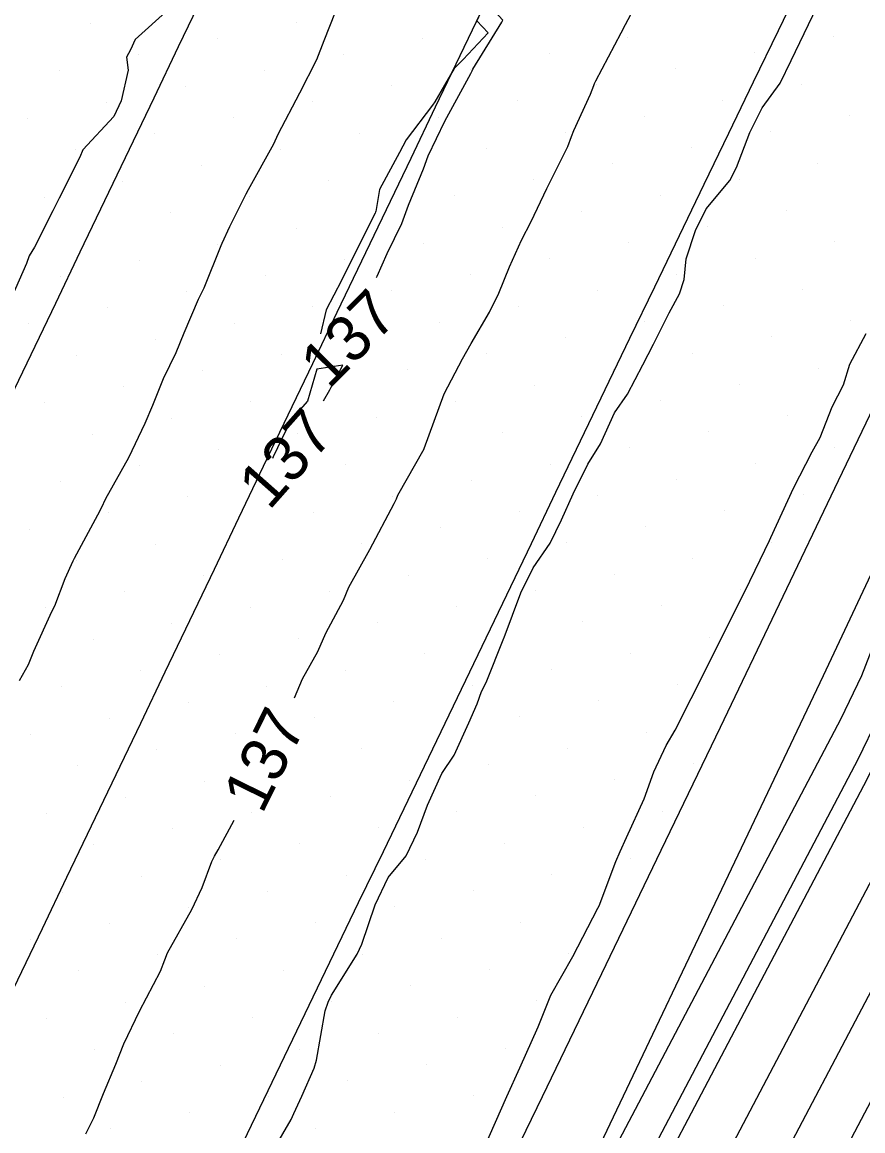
# Model space of a CAD drawing. Extents: x 2354170 to 2357230, y 866100 to 868290.
# Drawn here: x 2355540.01 to 2355576.91, y 866698.25 to 866746.93 of the extents above; entities that cross this region are included whole.
import ezdxf

# ---------------------------------------------------------------- set-up
doc = ezdxf.new("R2010")
doc.units = 0
for name, color, linetype in [('Default', 7, 'Continuous'), ('DTM Contours Major', 7, 'Continuous'), ('DTM Contours Minor', 7, 'Continuous'), ('DTM Contours Minor Text', 7, 'Continuous'), ('Exist DTM Breakline', 7, 'Continuous'), ('Exist DTM Scan Elevation Point', 7, 'Continuous'), ('Exist Roads EOP', 7, 'Continuous'), ('PH Exist DTM Breakline', 7, 'Continuous')]:
    doc.layers.add(name, color=color, linetype=linetype)

msp = doc.modelspace()

# ---------------------------------------------------------------- linework, layer by layer
at = {"layer": 'Default'}
for points in [[(2355547.597, 866646.572), (2355553.471, 866657.092), (2355553.963, 866658.197), (2355558.723, 866666.725), (2355566.321, 866683.917), (2355566.76, 866684.754), (2355570.926, 866692.33), (2355579.339, 866708.313), (2355584.175, 866718.298), (2355590.37, 866734.325), (2355593.186, 866741.624), (2355599.809, 866752.642), (2355605.29, 866763.694), (2355611.906, 866778.143), (2355616.79, 866788.665), (2355621.931, 866800.644), (2355627.186, 866810.653)], [(2355545.114, 866646.003), (2355551.924, 866658.2), (2355552.494, 866659.481), (2355555.873, 866665.533), (2355564.825, 866685.791), (2355565.343, 866686.777), (2355568.19, 866691.954), (2355578.212, 866710.994), (2355581.741, 866718.281), (2355589.122, 866737.373), (2355590.948, 866742.107), (2355598.794, 866755.159), (2355602.794, 866763.225), (2355610.748, 866780.596), (2355614.26, 866788.161), (2355620.504, 866802.712), (2355624.13, 866809.618)], [(2355599.177, 866760.495), (2355597.779, 866757.675), (2355588.71, 866742.591), (2355587.873, 866740.42), (2355579.308, 866718.264), (2355577.085, 866713.674), (2355565.454, 866691.578), (2355563.926, 866688.799), (2355563.33, 866687.664), (2355555.792, 866670.608)], [(2355551.081, 866697.491), (2355551.824, 866698.753), (2355551.941, 866699.01), (2355552.283, 866699.773), (2355552.829, 866701.004), (2355552.933, 866701.351), (2355553.309, 866703.515), (2355553.445, 866703.899), (2355553.593, 866704.213), (2355554.714, 866706.006), (2355554.92, 866706.454), (2355555.512, 866708.178), (2355556.08, 866709.372), (2355556.872, 866710.327), (2355557.359, 866711.36), (2355557.809, 866712.559), (2355558.439, 866713.942), (2355558.975, 866714.754), (2355559.619, 866716.169), (2355559.977, 866717.002), (2355560.178, 866717.542), (2355560.378, 866717.935), (2355561.158, 866719.89), (2355561.163, 866719.918), (2355561.903, 866721.879), (2355562.441, 866722.97), (2355563.188, 866724.049), (2355563.688, 866725.081), (2355564.195, 866726.229), (2355564.839, 866727.529), (2355565.403, 866728.412), (2355566.016, 866729.785), (2355566.576, 866730.602), (2355567.259, 866731.885), (2355567.727, 866732.8), (2355568.002, 866733.348), (2355568.411, 866734.166), (2355568.86, 866735.005), (2355569.075, 866735.636), (2355569.162, 866736.538), (2355569.562, 866737.781), (2355570.028, 866738.743), (2355571.076, 866739.978), (2355571.362, 866740.552), (2355571.954, 866742.089), (2355572.496, 866743.172), (2355573.289, 866744.252), (2355573.77, 866745.256), (2355574.336, 866746.433), (2355574.91, 866747.617)], [(2355561.068, 866746.929), (2355561.113, 866747.027), (2355560.41, 866747.781), (2355560.449, 866747.995), (2355560.321, 866747.775), (2355560.301, 866747.734), (2355559.969, 866746.993), (2355560.463, 866746.46), (2355559.367, 866745.291), (2355558.97, 866744.906), (2355558.12, 866743.434), (2355558.023, 866743.282), (2355556.86, 866741.772), (2355556.581, 866741.206), (2355555.697, 866739.579), (2355555.532, 866738.62), (2355555.525, 866738.606), (2355555.5, 866738.543), (2355554.461, 866736.489), (2355554.032, 866735.594), (2355553.357, 866734.302), (2355553.107, 866733.247)], [(2355546.442, 866747.506), (2355544.973, 866746.176), (2355544.767, 866745.723), (2355544.598, 866745.391), (2355544.668, 866744.826), (2355544.358, 866743.472), (2355544.03, 866742.791), (2355542.68, 866741.33), (2355542.536, 866741.008), (2355541.64, 866739.206), (2355541.362, 866738.655), (2355540.547, 866737.057), (2355540.319, 866736.675), (2355540.202, 866736.33), (2355539.557, 866734.875)], [(2355555.561, 866735.725), (2355555.59, 866735.785), (2355556.039, 866736.769), (2355556.671, 866738.092), (2355556.975, 866738.9), (2355557.621, 866740.495), (2355557.833, 866741.059), (2355558.561, 866742.592), (2355559.71, 866744.677), (2355559.759, 866744.797), (2355559.79, 866744.876), (2355561.068, 866746.929)], [(2355550.172, 866663.148), (2355561.834, 866689.537), (2355562.509, 866690.821), (2355562.718, 866691.202), (2355575.958, 866716.355), (2355576.874, 866718.246), (2355584.722, 866738.546)], [(2355550.08, 866647.141), (2355555.018, 866655.984), (2355555.431, 866656.913), (2355561.573, 866667.917), (2355567.816, 866682.044), (2355568.178, 866682.732), (2355573.662, 866692.706), (2355580.466, 866705.633), (2355586.608, 866718.316), (2355591.619, 866731.277), (2355593.797, 866736.924)], [(2355560.297, 866697.506), (2355561.287, 866699.766), (2355561.86, 866701.023), (2355562.658, 866702.812), (2355563.21, 866704.213), (2355564.182, 866705.912), (2355565.287, 866708.028), (2355565.335, 866708.134), (2355566.064, 866710.073), (2355566.254, 866710.523), (2355566.543, 866711.129), (2355567.308, 866712.824), (2355567.739, 866714.022), (2355568.279, 866715.179), (2355568.681, 866715.84), (2355569.381, 866717.24), (2355570.275, 866719.009), (2355570.899, 866720.274), (2355571.734, 866721.941), (2355572.411, 866723.327), (2355572.811, 866724.171), (2355572.879, 866724.307), (2355573.87, 866726.468), (2355574.686, 866728.065), (2355575.038, 866728.693), (2355575.56, 866730.048), (2355576.06, 866731.015), (2355576.345, 866731.918), (2355577.054, 866733.27)], [(2355553.576, 866730.902), (2355554.087, 866731.877), (2355552.946, 866731.694), (2355552.543, 866730.296), (2355551.807, 866729.452), (2355551.032, 866727.842), (2355551.005, 866727.774)], [(2355553.237, 866730.299), (2355553.519, 866730.785), (2355553.576, 866730.902)]]:
    msp.add_lwpolyline(points, dxfattribs=at)
at = {"layer": 'DTM Contours Major'}
msp.add_lwpolyline([(2355546.64, 866641.369), (2355550.08, 866647.141), (2355555.018, 866655.984), (2355555.431, 866656.913), (2355561.573, 866667.917), (2355567.816, 866682.044), (2355568.178, 866682.732), (2355573.662, 866692.706), (2355580.466, 866705.633), (2355586.608, 866718.316), (2355591.378, 866730.655)], dxfattribs=at)
at = {"layer": 'DTM Contours Minor'}
for points in [[(2355564.303, 866691.018), (2355564.542, 866691.452), (2355576.709, 866714.568), (2355578.496, 866718.258), (2355587.457, 866741.436), (2355587.964, 866742.752), (2355597.44, 866758.514), (2355599.466, 866762.599), (2355609.204, 866783.867), (2355610.886, 866787.49), (2355618.602, 866805.47), (2355620.056, 866808.24), (2355630.681, 866830.413), (2355631.855, 866833.493), (2355642.322, 866857.44), (2355643.026, 866858.954), (2355649.776, 866871.564)], [(2355551.969, 866717.265), (2355552.323, 866718.099), (2355552.986, 866719.302), (2355553.343, 866720.111), (2355554.112, 866721.554), (2355554.352, 866722.12), (2355555.273, 866723.784), (2355556.34, 866725.793), (2355556.439, 866726.01), (2355556.507, 866726.167), (2355557.655, 866728.204), (2355557.659, 866728.214), (2355558.534, 866730.619), (2355559.338, 866732.156), (2355559.725, 866732.829), (2355560.519, 866734.201), (2355560.934, 866735.027), (2355561.398, 866736.184), (2355561.932, 866737.364), (2355562.347, 866738.181), (2355563.043, 866739.627), (2355563.97, 866741.476), (2355564.123, 866741.91), (2355564.227, 866742.172), (2355564.955, 866743.773), (2355565.105, 866744.155), (2355565.137, 866744.236), (2355565.188, 866744.353), (2355566.3, 866746.465), (2355566.489, 866746.824), (2355567.477, 866748.683)], [(2355553.749, 866747.372), (2355553.247, 866746.108), (2355552.93, 866745.284), (2355552.178, 866743.817), (2355551.235, 866742.003), (2355551.039, 866741.573), (2355549.927, 866739.568), (2355549.826, 866739.378), (2355549.111, 866737.948), (2355548.78, 866737.222), (2355548.728, 866737.107), (2355547.983, 866735.256), (2355547.74, 866734.763), (2355547.103, 866733.272), (2355546.761, 866732.413), (2355546.205, 866731.266), (2355545.727, 866730.099), (2355545.394, 866729.316), (2355544.673, 866727.799), (2355543.668, 866726.009), (2355543.474, 866725.595), (2355543.317, 866725.285), (2355542.294, 866723.378), (2355542.242, 866723.262), (2355541.877, 866722.483), (2355541.432, 866721.293), (2355541.303, 866721.036), (2355540.51, 866719.301), (2355540.277, 866718.718), (2355539.886, 866718.004)], [(2355542.808, 866698.121), (2355543.157, 866698.826), (2355543.576, 866699.886), (2355544.125, 866701.183), (2355544.474, 866702.068), (2355545.155, 866703.5), (2355546.088, 866705.268), (2355546.272, 866705.758), (2355546.386, 866706.065), (2355547.458, 866707.971), (2355547.906, 866708.942), (2355548.335, 866710.071), (2355548.45, 866710.312), (2355548.613, 866710.586), (2355549.312, 866711.886)]]:
    msp.add_lwpolyline(points, dxfattribs=at)
at = {"layer": 'Exist DTM Breakline'}
for points in [[(2355574.273, 866748.809), (2355573.189, 866746.556), (2355572.104, 866744.303), (2355571.018, 866742.051), (2355569.932, 866739.8), (2355568.846, 866737.548), (2355567.76, 866735.296), (2355566.676, 866733.044), (2355565.593, 866730.79), (2355564.511, 866728.537), (2355563.428, 866726.283), (2355562.347, 866724.029), (2355561.266, 866721.775), (2355560.185, 866719.521), (2355559.104, 866717.267), (2355558.021, 866715.013), (2355556.936, 866712.761), (2355555.852, 866710.508), (2355554.767, 866708.256), (2355553.684, 866706.003), (2355552.601, 866703.749), (2355551.518, 866701.496), (2355550.435, 866699.243), (2355549.352, 866696.99)], [(2355523.054, 866696.298), (2355524.139, 866698.55), (2355526.308, 866703.055), (2355527.394, 866705.307), (2355528.48, 866707.558), (2355529.567, 866709.81), (2355530.654, 866712.061), (2355531.74, 866714.313), (2355532.824, 866716.566), (2355533.909, 866718.818), (2355534.994, 866721.07), (2355536.078, 866723.323), (2355537.16, 866725.577), (2355538.241, 866727.831), (2355539.323, 866730.085), (2355540.404, 866732.339), (2355541.483, 866734.594), (2355542.561, 866736.85), (2355543.64, 866739.105), (2355544.719, 866741.36), (2355545.799, 866743.615), (2355546.88, 866745.869), (2355547.96, 866748.123)], [(2355536.541, 866698.132), (2355537.632, 866700.382), (2355538.723, 866702.631), (2355539.815, 866704.88), (2355540.9, 866707.132), (2355541.978, 866709.388), (2355543.057, 866711.643), (2355544.136, 866713.898), (2355545.214, 866716.154), (2355546.293, 866718.409), (2355547.371, 866720.665), (2355548.45, 866722.92), (2355549.528, 866725.175), (2355550.607, 866727.431), (2355551.685, 866729.686), (2355552.764, 866731.942), (2355553.842, 866734.197), (2355554.922, 866736.452), (2355556.001, 866738.707), (2355557.081, 866740.962), (2355558.161, 866743.216), (2355559.241, 866745.471), (2355560.32, 866747.726)]]:
    msp.add_lwpolyline(points, dxfattribs=at)
at = {"layer": 'Exist DTM Scan Elevation Point'}
for p, q in [((2355543.026, 866746.875), (2355543.026, 866746.875)), ((2355552.04, 866746.906), (2355552.04, 866746.906)), ((2355548.576, 866746.201), (2355548.576, 866746.201)), ((2355557.589, 866746.232), (2355557.589, 866746.232)), ((2355566.603, 866746.264), (2355566.603, 866746.264)), ((2355575.617, 866746.296), (2355575.617, 866746.296)), ((2355572.153, 866745.59), (2355572.153, 866745.59)), ((2355545.111, 866745.495), (2355545.111, 866745.495)), ((2355554.125, 866745.527), (2355554.125, 866745.527)), ((2355563.139, 866745.558), (2355563.139, 866745.558)), ((2355541.647, 866744.79), (2355541.647, 866744.79)), ((2355550.661, 866744.821), (2355550.661, 866744.821)), ((2355559.674, 866744.853), (2355559.674, 866744.853)), ((2355568.688, 866744.885), (2355568.688, 866744.885)), ((2355547.196, 866744.116), (2355547.196, 866744.116)), ((2355556.21, 866744.147), (2355556.21, 866744.147)), ((2355565.224, 866744.179), (2355565.224, 866744.179)), ((2355574.238, 866744.211), (2355574.238, 866744.211)), ((2355543.732, 866743.41), (2355543.732, 866743.41)), ((2355552.746, 866743.442), (2355552.746, 866743.442)), ((2355561.759, 866743.473), (2355561.759, 866743.473)), ((2355570.773, 866743.505), (2355570.773, 866743.505)), ((2355540.267, 866742.705), (2355540.267, 866742.705)), ((2355549.281, 866742.736), (2355549.281, 866742.736)), ((2355558.295, 866742.768), (2355558.295, 866742.768)), ((2355567.309, 866742.8), (2355567.309, 866742.8)), ((2355576.323, 866742.831), (2355576.323, 866742.831)), ((2355545.817, 866742.031), (2355545.817, 866742.031)), ((2355554.831, 866742.062), (2355554.831, 866742.062)), ((2355563.844, 866742.094), (2355563.844, 866742.094)), ((2355572.858, 866742.126), (2355572.858, 866742.126)), ((2355542.352, 866741.325), (2355542.352, 866741.325)), ((2355551.366, 866741.357), (2355551.366, 866741.357)), ((2355560.38, 866741.389), (2355560.38, 866741.389)), ((2355569.394, 866741.42), (2355569.394, 866741.42)), ((2355565.929, 866740.715), (2355565.929, 866740.715)), ((2355574.943, 866740.746), (2355574.943, 866740.746)), ((2355547.902, 866740.651), (2355547.902, 866740.651)), ((2355544.437, 866739.946), (2355544.437, 866739.946)), ((2355553.451, 866739.977), (2355553.451, 866739.977)), ((2355562.465, 866740.009), (2355562.465, 866740.009)), ((2355571.479, 866740.041), (2355571.479, 866740.041)), ((2355549.987, 866739.272), (2355549.987, 866739.272)), ((2355559.001, 866739.304), (2355559.001, 866739.304)), ((2355568.014, 866739.335), (2355568.014, 866739.335)), ((2355540.973, 866739.24), (2355540.973, 866739.24)), ((2355546.522, 866738.566), (2355546.522, 866738.566)), ((2355555.536, 866738.598), (2355555.536, 866738.598)), ((2355564.55, 866738.63), (2355564.55, 866738.63)), ((2355573.564, 866738.661), (2355573.564, 866738.661)), ((2355552.072, 866737.892), (2355552.072, 866737.892)), ((2355561.086, 866737.924), (2355561.086, 866737.924)), ((2355570.099, 866737.956), (2355570.099, 866737.956)), ((2355548.607, 866737.187), (2355548.607, 866737.187)), ((2355557.621, 866737.219), (2355557.621, 866737.219)), ((2355566.635, 866737.25), (2355566.635, 866737.25)), ((2355575.649, 866737.282), (2355575.649, 866737.282)), ((2355545.143, 866736.481), (2355545.143, 866736.481)), ((2355554.157, 866736.513), (2355554.157, 866736.513)), ((2355563.171, 866736.545), (2355563.171, 866736.545)), ((2355572.184, 866736.576), (2355572.184, 866736.576)), ((2355568.72, 866735.871), (2355568.72, 866735.871)), ((2355541.679, 866735.776), (2355541.679, 866735.776)), ((2355550.692, 866735.807), (2355550.692, 866735.807)), ((2355559.706, 866735.839), (2355559.706, 866735.839)), ((2355547.228, 866735.102), (2355547.228, 866735.102)), ((2355556.242, 866735.134), (2355556.242, 866735.134)), ((2355565.256, 866735.165), (2355565.256, 866735.165)), ((2355574.269, 866735.197), (2355574.269, 866735.197)), ((2355543.764, 866734.396), (2355543.764, 866734.396)), ((2355552.777, 866734.428), (2355552.777, 866734.428)), ((2355561.791, 866734.46), (2355561.791, 866734.46)), ((2355570.805, 866734.491), (2355570.805, 866734.491)), ((2355540.299, 866733.691), (2355540.299, 866733.691)), ((2355549.313, 866733.722), (2355549.313, 866733.722)), ((2355558.327, 866733.754), (2355558.327, 866733.754)), ((2355567.341, 866733.786), (2355567.341, 866733.786)), ((2355576.354, 866733.817), (2355576.354, 866733.817)), ((2355545.848, 866733.017), (2355545.848, 866733.017)), ((2355554.862, 866733.049), (2355554.862, 866733.049)), ((2355563.876, 866733.08), (2355563.876, 866733.08)), ((2355572.89, 866733.112), (2355572.89, 866733.112)), ((2355542.384, 866732.311), (2355542.384, 866732.311)), ((2355551.398, 866732.343), (2355551.398, 866732.343)), ((2355560.412, 866732.375), (2355560.412, 866732.375)), ((2355569.426, 866732.406), (2355569.426, 866732.406)), ((2355547.933, 866731.637), (2355547.933, 866731.637)), ((2355556.947, 866731.669), (2355556.947, 866731.669)), ((2355565.961, 866731.701), (2355565.961, 866731.701)), ((2355574.975, 866731.732), (2355574.975, 866731.732)), ((2355562.497, 866730.995), (2355562.497, 866730.995)), ((2355571.511, 866731.027), (2355571.511, 866731.027)), ((2355544.469, 866730.932), (2355544.469, 866730.932)), ((2355553.483, 866730.964), (2355553.483, 866730.964)), ((2355541.005, 866730.226), (2355541.005, 866730.226)), ((2355550.018, 866730.258), (2355550.018, 866730.258)), ((2355559.032, 866730.29), (2355559.032, 866730.29)), ((2355568.046, 866730.321), (2355568.046, 866730.321)), ((2355546.554, 866729.552), (2355546.554, 866729.552)), ((2355555.568, 866729.584), (2355555.568, 866729.584)), ((2355564.582, 866729.616), (2355564.582, 866729.616)), ((2355573.596, 866729.648), (2355573.596, 866729.648)), ((2355543.09, 866728.847), (2355543.09, 866728.847)), ((2355552.103, 866728.879), (2355552.103, 866728.879)), ((2355561.117, 866728.91), (2355561.117, 866728.91)), ((2355570.131, 866728.942), (2355570.131, 866728.942)), ((2355548.639, 866728.173), (2355548.639, 866728.173)), ((2355557.653, 866728.205), (2355557.653, 866728.205)), ((2355566.667, 866728.236), (2355566.667, 866728.236)), ((2355575.681, 866728.268), (2355575.681, 866728.268)), ((2355545.175, 866727.467), (2355545.175, 866727.467)), ((2355554.188, 866727.499), (2355554.188, 866727.499)), ((2355563.202, 866727.531), (2355563.202, 866727.531)), ((2355572.216, 866727.563), (2355572.216, 866727.563)), ((2355541.71, 866726.762), (2355541.71, 866726.762)), ((2355550.724, 866726.794), (2355550.724, 866726.794)), ((2355559.738, 866726.825), (2355559.738, 866726.825)), ((2355568.752, 866726.857), (2355568.752, 866726.857)), ((2355556.273, 866726.12), (2355556.273, 866726.12)), ((2355565.287, 866726.151), (2355565.287, 866726.151)), ((2355574.301, 866726.183), (2355574.301, 866726.183)), ((2355547.26, 866726.088), (2355547.26, 866726.088)), ((2355543.795, 866725.382), (2355543.795, 866725.382)), ((2355552.809, 866725.414), (2355552.809, 866725.414)), ((2355561.823, 866725.446), (2355561.823, 866725.446)), ((2355570.837, 866725.478), (2355570.837, 866725.478)), ((2355540.331, 866724.677), (2355540.331, 866724.677)), ((2355558.358, 866724.74), (2355558.358, 866724.74)), ((2355567.372, 866724.772), (2355567.372, 866724.772)), ((2355545.88, 866724.003), (2355545.88, 866724.003)), ((2355554.894, 866724.035), (2355554.894, 866724.035)), ((2355563.908, 866724.066), (2355563.908, 866724.066)), ((2355572.922, 866724.098), (2355572.922, 866724.098)), ((2355542.416, 866723.298), (2355542.416, 866723.298)), ((2355551.43, 866723.329), (2355551.43, 866723.329)), ((2355560.443, 866723.361), (2355560.443, 866723.361)), ((2355569.457, 866723.393), (2355569.457, 866723.393)), ((2355547.965, 866722.624), (2355547.965, 866722.624)), ((2355556.979, 866722.655), (2355556.979, 866722.655)), ((2355565.993, 866722.687), (2355565.993, 866722.687)), ((2355544.501, 866721.918), (2355544.501, 866721.918)), ((2355553.515, 866721.95), (2355553.515, 866721.95)), ((2355562.528, 866721.981), (2355562.528, 866721.981)), ((2355571.542, 866722.013), (2355571.542, 866722.013)), ((2355550.05, 866721.244), (2355550.05, 866721.244)), ((2355559.064, 866721.276), (2355559.064, 866721.276)), ((2355568.078, 866721.308), (2355568.078, 866721.308)), ((2355541.036, 866721.213), (2355541.036, 866721.213)), ((2355546.586, 866720.539), (2355546.586, 866720.539)), ((2355555.6, 866720.57), (2355555.6, 866720.57)), ((2355564.613, 866720.602), (2355564.613, 866720.602)), ((2355543.121, 866719.833), (2355543.121, 866719.833)), ((2355552.135, 866719.865), (2355552.135, 866719.865)), ((2355561.149, 866719.896), (2355561.149, 866719.896)), ((2355570.163, 866719.928), (2355570.163, 866719.928)), ((2355548.671, 866719.159), (2355548.671, 866719.159)), ((2355557.685, 866719.191), (2355557.685, 866719.191)), ((2355566.698, 866719.223), (2355566.698, 866719.223)), ((2355545.206, 866718.454), (2355545.206, 866718.454)), ((2355554.22, 866718.485), (2355554.22, 866718.485)), ((2355563.234, 866718.517), (2355563.234, 866718.517)), ((2355568.783, 866717.843), (2355568.783, 866717.843)), ((2355541.742, 866717.748), (2355541.742, 866717.748)), ((2355550.756, 866717.78), (2355550.756, 866717.78)), ((2355559.77, 866717.811), (2355559.77, 866717.811)), ((2355547.291, 866717.074), (2355547.291, 866717.074)), ((2355556.305, 866717.106), (2355556.305, 866717.106)), ((2355565.319, 866717.138), (2355565.319, 866717.138)), ((2355543.827, 866716.369), (2355543.827, 866716.369)), ((2355552.841, 866716.4), (2355552.841, 866716.4)), ((2355561.855, 866716.432), (2355561.855, 866716.432)), ((2355540.362, 866715.663), (2355540.362, 866715.663)), ((2355549.376, 866715.695), (2355549.376, 866715.695)), ((2355567.404, 866715.758), (2355567.404, 866715.758)), ((2355545.912, 866714.989), (2355545.912, 866714.989)), ((2355554.926, 866715.021), (2355554.926, 866715.021)), ((2355563.939, 866715.053), (2355563.939, 866715.053)), ((2355542.447, 866714.284), (2355542.447, 866714.284)), ((2355551.461, 866714.315), (2355551.461, 866714.315)), ((2355560.475, 866714.347), (2355560.475, 866714.347)), ((2355569.489, 866714.379), (2355569.489, 866714.379)), ((2355547.997, 866713.61), (2355547.997, 866713.61)), ((2355557.011, 866713.641), (2355557.011, 866713.641)), ((2355566.024, 866713.673), (2355566.024, 866713.673)), ((2355562.56, 866712.968), (2355562.56, 866712.968)), ((2355544.532, 866712.904), (2355544.532, 866712.904)), ((2355553.546, 866712.936), (2355553.546, 866712.936)), ((2355541.068, 866712.199), (2355541.068, 866712.199)), ((2355550.082, 866712.23), (2355550.082, 866712.23)), ((2355559.096, 866712.262), (2355559.096, 866712.262)), ((2355568.109, 866712.294), (2355568.109, 866712.294)), ((2355546.617, 866711.525), (2355546.617, 866711.525)), ((2355555.631, 866711.556), (2355555.631, 866711.556)), ((2355564.645, 866711.588), (2355564.645, 866711.588)), ((2355543.153, 866710.819), (2355543.153, 866710.819)), ((2355552.167, 866710.851), (2355552.167, 866710.851)), ((2355561.181, 866710.883), (2355561.181, 866710.883)), ((2355548.702, 866710.145), (2355548.702, 866710.145)), ((2355557.716, 866710.177), (2355557.716, 866710.177)), ((2355566.73, 866710.209), (2355566.73, 866710.209)), ((2355545.238, 866709.44), (2355545.238, 866709.44)), ((2355554.252, 866709.472), (2355554.252, 866709.472)), ((2355563.266, 866709.503), (2355563.266, 866709.503)), ((2355541.774, 866708.734), (2355541.774, 866708.734)), ((2355550.787, 866708.766), (2355550.787, 866708.766)), ((2355559.801, 866708.798), (2355559.801, 866708.798)), ((2355556.337, 866708.092), (2355556.337, 866708.092)), ((2355565.351, 866708.124), (2355565.351, 866708.124)), ((2355547.323, 866708.06), (2355547.323, 866708.06)), ((2355543.859, 866707.355), (2355543.859, 866707.355)), ((2355552.872, 866707.387), (2355552.872, 866707.387)), ((2355561.886, 866707.418), (2355561.886, 866707.418)), ((2355540.394, 866706.649), (2355540.394, 866706.649)), ((2355549.408, 866706.681), (2355549.408, 866706.681)), ((2355558.422, 866706.713), (2355558.422, 866706.713)), ((2355545.944, 866705.975), (2355545.944, 866705.975)), ((2355554.957, 866706.007), (2355554.957, 866706.007)), ((2355563.971, 866706.039), (2355563.971, 866706.039)), ((2355542.479, 866705.27), (2355542.479, 866705.27)), ((2355551.493, 866705.302), (2355551.493, 866705.302)), ((2355560.507, 866705.333), (2355560.507, 866705.333)), ((2355548.029, 866704.596), (2355548.029, 866704.596)), ((2355557.042, 866704.628), (2355557.042, 866704.628)), ((2355544.564, 866703.89), (2355544.564, 866703.89)), ((2355553.578, 866703.922), (2355553.578, 866703.922)), ((2355562.592, 866703.954), (2355562.592, 866703.954)), ((2355559.127, 866703.248), (2355559.127, 866703.248)), ((2355541.1, 866703.185), (2355541.1, 866703.185)), ((2355550.114, 866703.217), (2355550.114, 866703.217)), ((2355546.649, 866702.511), (2355546.649, 866702.511)), ((2355555.663, 866702.543), (2355555.663, 866702.543)), ((2355543.185, 866701.805), (2355543.185, 866701.805)), ((2355552.198, 866701.837), (2355552.198, 866701.837)), ((2355561.212, 866701.869), (2355561.212, 866701.869)), ((2355548.734, 866701.132), (2355548.734, 866701.132)), ((2355557.748, 866701.163), (2355557.748, 866701.163)), ((2355545.27, 866700.426), (2355545.27, 866700.426)), ((2355554.283, 866700.458), (2355554.283, 866700.458)), ((2355541.805, 866699.72), (2355541.805, 866699.72)), ((2355550.819, 866699.752), (2355550.819, 866699.752)), ((2355559.833, 866699.784), (2355559.833, 866699.784)), ((2355547.355, 866699.047), (2355547.355, 866699.047)), ((2355556.368, 866699.078), (2355556.368, 866699.078)), ((2355552.904, 866698.373), (2355552.904, 866698.373)), ((2355543.89, 866698.341), (2355543.89, 866698.341))]:
    msp.add_line(p, q, dxfattribs=at)
at = {"layer": 'Exist Roads EOP'}
msp.add_lwpolyline([(2355578.42, 866732.2), (2355575.831, 866726.787), (2355573.24, 866721.376), (2355570.645, 866715.966), (2355568.047, 866710.557), (2355565.445, 866705.151), (2355562.837, 866699.747), (2355560.224, 866694.346), (2355557.603, 866688.949), (2355554.973, 866683.556), (2355552.337, 866678.166), (2355549.696, 866672.778), (2355547.056, 866667.391), (2355544.42, 866662.001)], dxfattribs=at)
at = {"layer": 'PH Exist DTM Breakline'}
msp.add_lwpolyline([(2355690.364, 866957.356), (2355683.724, 866941.118), (2355674.11, 866923.371), (2355663.854, 866902.899), (2355652.757, 866880.112), (2355641.761, 866858.564), (2355629.487, 866832.69), (2355617.328, 866807.316), (2355607.786, 866786.873), (2355596.052, 866761.956), (2355586.817, 866743), (2355575.167, 866718.234), (2355561.638, 866689.783), (2355548.114, 866660.93), (2355540.412, 866644.925)], dxfattribs=at)

# ---------------------------------------------------------------- texts
at = {"layer": 'Default'}
for rotation, p in [(45.2691, (2355553.469, 866730.77)), (48.5234, (2355550.851, 866725.459))]:
    msp.add_text('137', height=2, rotation=rotation, dxfattribs=at).set_placement(p)
at = {"layer": 'DTM Contours Minor Text'}
msp.add_text('137', height=2, rotation=63.7153, dxfattribs=at).set_placement((2355550.544, 866712.12))

doc.saveas('drawing.dxf')
